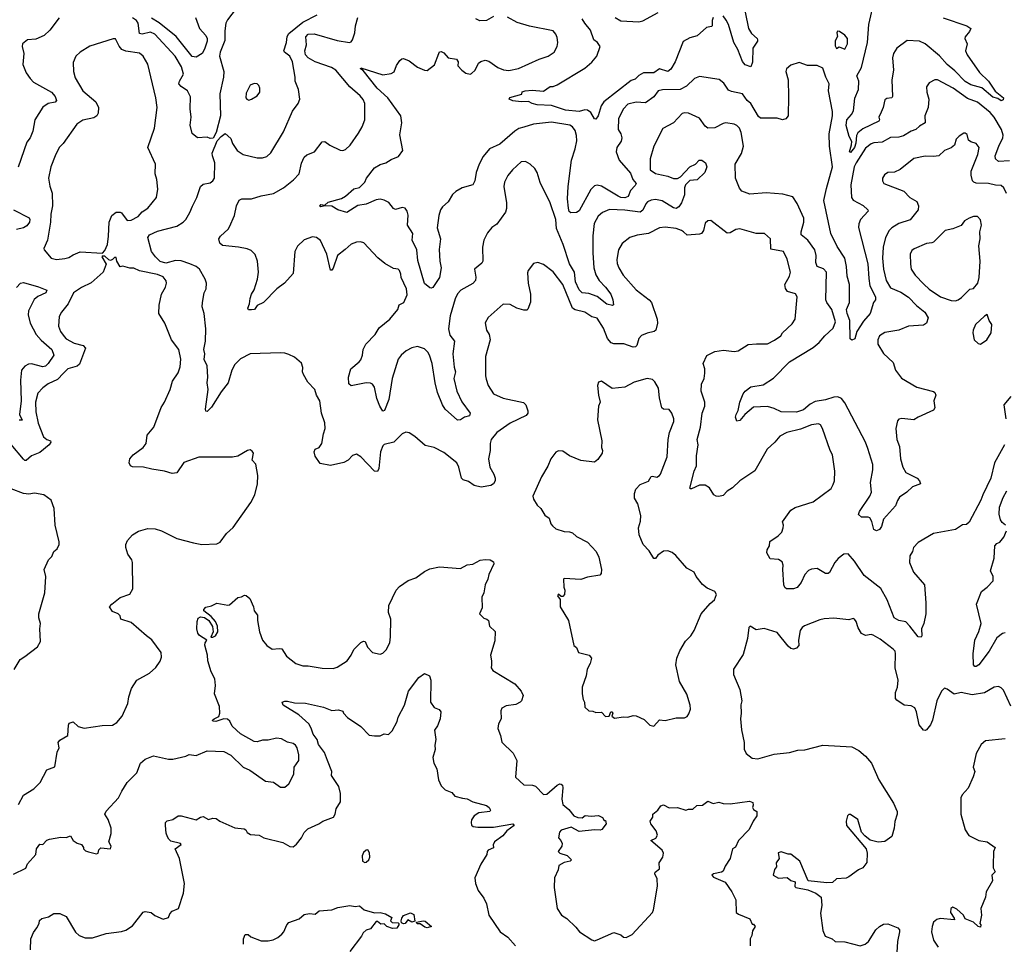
# Model space of a CAD drawing. Extents: x 2057697 to 2160550, y 827490 to 1016834.
# Tile 347 of 509: x 2084509 to 2091628, y 960435 to 967120. Entities that reach past the tile are written whole.
import ezdxf

# ---------------------------------------------------------------- set-up
doc = ezdxf.new("R2010")
doc.units = 0

msp = doc.modelspace()

# ---------------------------------------------------------------- linework, layer by layer
at = {"layer": '0CON20XD'}
for points in [[(2086135.8, 967284.2), (2086010.9, 967119.1), (2086000, 967095), (2085991.1, 967038.9), (2085991.5, 966968.5), (2085958.5, 966885), (2085954, 966855), (2085985.2, 966745), (2085982.9, 966705), (2085955.3, 966584.7), (2085959.6, 966425), (2085930, 966305), (2085907.7, 966262.3), (2085885, 966260), (2085865, 966271.2), (2085795, 966266.7), (2085756.4, 966296.4), (2085741.7, 966358.3), (2085748.9, 966415), (2085741.6, 966475), (2085742.5, 966562.5), (2085722.9, 966605), (2085676.2, 966636.2), (2085660, 966655), (2085664.3, 966675), (2085693.3, 966725), (2085678.9, 966778.9), (2085633.6, 966855), (2085485, 967014.1), (2085455, 967028.9), (2085395, 967015.8), (2085375, 967020), (2085365.3, 967095), (2085353.1, 967115), (2085325, 967134.2)], [(2091185, 967132.2), (2091356.7, 967075), (2091386.2, 967055), (2091377.5, 967035), (2091344.2, 966995), (2091342.5, 966985), (2091360.6, 966945), (2091346.7, 966895), (2091360.6, 966865), (2091448.3, 966738.3), (2091514.6, 966674.6), (2091562.4, 966602.4), (2091622.9, 966555), (2091619.3, 966540.7), (2091605, 966534), (2091580.6, 966550.6), (2091545, 966560.4), (2091465, 966627.9), (2091385, 966648), (2091345, 966673.7), (2091269.7, 966749.7), (2091215.3, 966795), (2091159.1, 966859.1), (2091056.4, 966945), (2091015, 966963.4), (2090925, 966970), (2090850.9, 966915), (2090826.9, 966875), (2090819.1, 966845), (2090826.5, 966755), (2090815.5, 966684.5), (2090820.8, 966565), (2090815, 966553.8), (2090779.7, 966550.3), (2090765, 966541.2), (2090753.1, 966485), (2090738.6, 966451.4), (2090720, 966415), (2090726.2, 966395), (2090720, 966385), (2090605, 966331.1), (2090568.8, 966301.2), (2090558.4, 966281.6), (2090555, 966227.5), (2090545.4, 966195.4), (2090515, 966160.8), (2090508.8, 966165), (2090524.3, 966215), (2090525, 966240), (2090506.7, 966275), (2090484.7, 966355), (2090488.7, 966395), (2090523.5, 966435), (2090538.2, 966461.7), (2090547.7, 966552.3), (2090573.8, 966615), (2090575.5, 966675.5), (2090561.4, 966715), (2090595.6, 966775), (2090638.1, 966955), (2090647.8, 967085), (2090690.6, 967265)], [(2084795, 967134.4), (2084726.5, 967045), (2084685, 967004.4), (2084625, 966980), (2084566.1, 966973.9), (2084530, 966945), (2084526.7, 966925), (2084537.5, 966875), (2084532, 966795), (2084556.2, 966735), (2084585, 966693.8), (2084608.1, 966668.1), (2084738.1, 966595), (2084765, 966563.3), (2084774, 966535), (2084765, 966522.5), (2084715, 966514), (2084675, 966486.2), (2084618, 966395), (2084604.4, 966315), (2084584.5, 966265.5), (2084560.5, 966235), (2084497.3, 966052.7)], [(2085829.4, 965075), (2085842.5, 965145), (2085856.2, 965175), (2085858.8, 965215), (2085850, 965245), (2085808, 965315), (2085784.5, 965334.5), (2085740, 965355), (2085675, 965375.9), (2085635, 965378.6), (2085565, 965359.8), (2085525, 965370.9), (2085489.5, 965405), (2085460.8, 965445), (2085434.3, 965545), (2085446.2, 965565), (2085505, 965591.8), (2085645, 965628.1), (2085691.2, 965655), (2085710, 965675), (2085740, 965725), (2085757.4, 965772.6), (2085790.6, 965835), (2085817.1, 965912.9), (2085835, 965930), (2085885, 965939.2), (2085906, 965955), (2085916, 965975), (2085920.8, 966085), (2085902.5, 966135), (2085901.4, 966155), (2085935.6, 966244.4), (2085965, 966276.2), (2085995, 966297.5), (2086035, 966260), (2086046.2, 966225), (2086082, 966175), (2086125, 966144), (2086225, 966120), (2086265, 966121.4), (2086295, 966130.8), (2086325, 966156.2), (2086415, 966310), (2086480.9, 966459.1), (2086521.2, 966515), (2086533.6, 966546.4), (2086524, 966615), (2086500, 966675), (2086500.6, 966705), (2086481.5, 966815), (2086462.5, 966855), (2086424.1, 966884.1), (2086418.2, 966895), (2086437, 966955), (2086442.6, 966997.4), (2086455, 967019.2), (2086555, 967101.3), (2086658.6, 967155)], [(2085778.6, 967135), (2085809.1, 967055), (2085855.2, 967005.2), (2085865.2, 966985), (2085864.7, 966965), (2085845, 966906.7), (2085828, 966875), (2085785, 966849.2), (2085755, 966854.5), (2085639.2, 966999.2), (2085517.2, 967097.2), (2085461.3, 967131.3)], [(2090855, 964218.8), (2090844.5, 964165), (2090850.9, 964085), (2090870.4, 964035), (2090878.7, 963945), (2090894.7, 963884.7), (2090917, 963847), (2090998, 963805), (2091015.8, 963785), (2091023.3, 963765), (2090965, 963743.3), (2090923.8, 963705), (2090871.4, 963668.6), (2090855, 963643.8), (2090841.2, 963605), (2090755, 963508.8), (2090740.8, 963455), (2090726.4, 963433.6), (2090705, 963424.3), (2090684.4, 963434.4), (2090670.9, 963490.9), (2090655, 963518.8), (2090644.1, 963524.1), (2090595, 963524.2), (2090573.1, 963543.1), (2090580, 963565), (2090655.5, 963675), (2090667.1, 963705), (2090659.6, 963775), (2090678.5, 963865), (2090677.9, 963905), (2090640.9, 964019.1), (2090625.4, 964065), (2090475, 964349.2), (2090450.2, 964380.2), (2090425, 964392.9), (2090395, 964391.8), (2090335, 964371.9), (2090261.3, 964358.7), (2090225, 964339.6), (2090175, 964298.5), (2090125, 964282), (2090015, 964284.6), (2089965, 964309.5), (2089915, 964322.5), (2089815, 964318.2), (2089751.4, 964265), (2089715, 964221.2), (2089695, 964217.5), (2089683.8, 964245), (2089688.8, 964265), (2089703.8, 964295), (2089716, 964355), (2089739.2, 964415), (2089754.2, 964435), (2089795, 964466), (2089885, 964481.1), (2089959.3, 964529.3), (2090074.3, 964645.7), (2090245, 964750), (2090290, 964785), (2090330.5, 964835), (2090390.5, 964889.5), (2090407.1, 964935), (2090381.5, 965025), (2090344.6, 965074.6), (2090337.5, 965095), (2090341.4, 965295), (2090319.6, 965319.6), (2090274.3, 965335), (2090265.5, 965365), (2090268.9, 965415), (2090258.1, 965455), (2090206.9, 965525), (2090159.4, 965565), (2090159.1, 965585), (2090178.2, 965655), (2090178.5, 965685), (2090131.4, 965791.4), (2090098.8, 965838.8), (2090027.3, 965857.3), (2089905, 965867.5), (2089787.5, 965857.5), (2089729.7, 965879.7), (2089712.2, 965902.2), (2089684.5, 965975), (2089682.9, 966075), (2089728.8, 966151.2), (2089742.7, 966205), (2089726.4, 966305), (2089712.2, 966335), (2089694.7, 966354.7), (2089675, 966364.5), (2089615, 966373.3), (2089595, 966369.4), (2089535, 966338), (2089485, 966336), (2089465, 966348.8), (2089425, 966408), (2089345, 966444.3), (2089315, 966447.1), (2089299.1, 966440.9), (2089235, 966374.3), (2089157.9, 966332.1), (2089094.6, 966205.4), (2089067.1, 966115), (2089068.1, 966035), (2089105, 966007.9), (2089148.6, 965998.6), (2089195, 965989.2), (2089235, 965970.6), (2089265, 965970.8), (2089285.7, 965984.3), (2089355, 966056), (2089395, 966076.2), (2089422.5, 966105), (2089440, 966105), (2089467.5, 966085), (2089476.7, 966055), (2089463.3, 966015), (2089407.3, 965962.7), (2089355, 965956), (2089322, 965925), (2089315.7, 965905), (2089315.5, 965854.5), (2089293.6, 965796.4), (2089275, 965766.2), (2089255.5, 965754.5), (2089235, 965758.5), (2089155, 965809.6), (2089105, 965818.9), (2089075, 965814.6), (2089047.7, 965802.3), (2089035, 965788.6), (2089015, 965742.9), (2088995, 965728.5), (2088885, 965741.8), (2088773.6, 965746.4), (2088723.2, 965726.8), (2088690.7, 965699.3), (2088662.7, 965647.3), (2088651.9, 965558.1), (2088652.5, 965435), (2088661.1, 965325), (2088675.3, 965275), (2088698.7, 965235), (2088745, 965186.9), (2088782.9, 965135), (2088797.8, 965095), (2088801.7, 965058.3), (2088795, 965053.3), (2088755, 965062.5), (2088685, 965118.1), (2088625, 965139.8), (2088575, 965146.2), (2088555, 965167.5), (2088527.1, 965225), (2088519.4, 965295), (2088483.1, 965355), (2088437.6, 965495), (2088390.2, 965610.2), (2088384.6, 965675), (2088344.4, 965795), (2088272.4, 965942.4), (2088251.2, 966015), (2088233.3, 966045), (2088200, 966075), (2088165.7, 966095.7), (2088135, 966092), (2088070.8, 966035), (2088037.2, 965992.8), (2088013.1, 965945), (2088008.9, 965915), (2088028.9, 965795), (2088028.1, 965755), (2088020.7, 965729.3), (2087957.9, 965642.1), (2087923.4, 965616.6), (2087892.1, 965577.9), (2087865.8, 965525), (2087854.5, 965475.5), (2087858, 965375), (2087849.7, 965360.3), (2087796.2, 965315), (2087807.6, 965257.6), (2087804.4, 965235), (2087785, 965213.5), (2087697.5, 965165), (2087675, 965138), (2087658, 965102), (2087620.5, 964979.5), (2087608.9, 964885), (2087619.1, 964839.1), (2087651.4, 964795), (2087640, 964705), (2087651.3, 964608.7), (2087658.8, 964575), (2087648.5, 964525), (2087670, 964435), (2087705, 964356.2), (2087766.7, 964275), (2087760, 964255), (2087725, 964246.7), (2087695, 964226.2), (2087675, 964223.8), (2087584.6, 964304.6), (2087565.6, 964335), (2087530.7, 964425), (2087513.4, 964493.4), (2087491.1, 964635), (2087471.6, 964695), (2087460.7, 964715), (2087435, 964740), (2087385, 964756.1), (2087345, 964748.2), (2087302.2, 964725), (2087267.1, 964695), (2087244.6, 964665), (2087201, 964525), (2087178.8, 964375), (2087147.5, 964295), (2087135, 964290), (2087113.8, 964325), (2087091.1, 964381.1), (2087073.8, 964463.8), (2087060, 964485), (2087045, 964492.5), (2087015, 964494.2), (2086905, 964473.1), (2086887.9, 964487.9), (2086885.7, 964534.3), (2086903.8, 964595), (2086964, 964645), (2086975, 964661.2), (2086988.1, 964695), (2086991.1, 964735), (2087010.8, 964775), (2087080, 964845), (2087107.9, 964892.1), (2087185, 964954), (2087244, 965025), (2087252.2, 965057.8), (2087286, 965075), (2087310, 965130), (2087306.1, 965173.9), (2087266.2, 965255), (2087265, 965280), (2087255, 965306.7), (2087245, 965315.8), (2087210.5, 965320.5), (2087148.1, 965358.1), (2087098.3, 965398.3), (2086995.8, 965505.8), (2086973.9, 965513.9), (2086945, 965512), (2086905, 965495.7), (2086861.7, 965458.3), (2086805.6, 965415), (2086775, 965322.5), (2086765, 965310), (2086755, 965310), (2086729.4, 965425), (2086684.2, 965524.2), (2086655, 965544), (2086625, 965550.8), (2086565, 965527.5), (2086517.7, 965482.3), (2086498.5, 965445), (2086485.3, 965284.7), (2086422.9, 965215), (2086366.9, 965173.1), (2086271.2, 965075), (2086226, 965054), (2086207.5, 965025), (2086185, 965022), (2086163.3, 965023.3), (2086158.8, 965035), (2086171.2, 965065), (2086174.2, 965105), (2086184.2, 965135), (2086203.6, 965166.4), (2086228.9, 965245), (2086234.4, 965295), (2086227.1, 965375), (2086211.2, 965421.2), (2086182.3, 965452.3), (2086154.1, 965464.1), (2086090, 965475), (2085975, 965488), (2085956.2, 965505), (2085948, 965535), (2085960, 965555), (2086015, 965604.3), (2086025, 965621.2), (2086061.2, 965705), (2086075.5, 965775), (2086095, 965816), (2086115, 965824.2), (2086185, 965823.8), (2086255, 965846.5), (2086345, 965862.9), (2086415, 965903.3), (2086488.1, 965961.9), (2086528.6, 966005), (2086546.6, 966083.4), (2086565, 966126.2), (2086585, 966142.5), (2086640, 966165), (2086695, 966236.2), (2086715, 966238), (2086751.7, 966211.7), (2086825, 966175.8), (2086845, 966174), (2086865, 966180.8), (2086897.3, 966212.7), (2086959.5, 966300.5), (2086985, 966346.2), (2087003.4, 966396.6), (2087004.4, 966515), (2086992.4, 966542.4), (2086970.1, 966570.1), (2086895, 966633.3), (2086795, 966755.7), (2086763.7, 966773.7), (2086645, 966816.2), (2086594.4, 966845), (2086575.5, 966865), (2086571.2, 966895), (2086582.6, 966937.4), (2086578.2, 966995), (2086595.2, 967014.8), (2086638.4, 967018.4), (2086805, 966970), (2086894.3, 966954.3), (2086905, 966958.8), (2086916, 966975), (2086930.8, 967025), (2086935.8, 967074.2), (2086952.5, 967135)], [(2091665, 966099.5), (2091585.6, 966095.6), (2091564.6, 966114.6), (2091561.8, 966135), (2091587.7, 966205), (2091618.2, 966265), (2091620.5, 966285), (2091608.9, 966325), (2091554.6, 966415), (2091525, 966450), (2091435, 966524.5), (2091360.9, 966550.9), (2091257.8, 966625), (2091145, 966685.8), (2091125, 966683.8), (2091085, 966662.5), (2091066.1, 966633.9), (2091067.1, 966595), (2091083.3, 966545), (2091077.8, 966485), (2091053.1, 966425), (2091055, 966374.4), (2091015, 966350), (2090988, 966325), (2090954, 966315), (2090899.2, 966280.8), (2090865, 966270), (2090805, 966267.2), (2090745, 966233.5), (2090685, 966230), (2090665, 966222.2), (2090625, 966190.8), (2090556.5, 966085), (2090543.1, 966055), (2090518.8, 965925), (2090522.5, 965835), (2090536.2, 965816.2), (2090607.6, 965777.6), (2090642, 965745), (2090644, 965735), (2090589.2, 965675), (2090576.2, 965645), (2090573.4, 965616.6), (2090641.4, 965355), (2090648.7, 965248.7), (2090656.8, 965195), (2090697.1, 965115), (2090696, 965095), (2090682, 965075), (2090658.1, 964995), (2090610, 964940), (2090561.4, 964865), (2090546.4, 964813.6), (2090525, 964803.8), (2090513.1, 964813.1), (2090510.3, 964945), (2090491.2, 964995), (2090486.5, 965025), (2090508.2, 965075), (2090508.8, 965205), (2090491, 965265), (2090487.9, 965335), (2090475.9, 965395.9), (2090419.9, 965479.9), (2090374.7, 965575), (2090323.2, 965813.2), (2090341.4, 965898.6), (2090387, 966055), (2090364.1, 966205), (2090362.9, 966295), (2090385.4, 966425), (2090385.5, 966455), (2090358, 966605), (2090362, 966655), (2090336.9, 966705), (2090315, 966768.8), (2090275, 966788.8), (2090205, 966788.6), (2090145, 966811.2), (2090085, 966790), (2090053.8, 966765), (2090048, 966745), (2090066, 966685), (2090068.1, 966565), (2090065.5, 966425), (2090047.7, 966402.3), (2090025, 966396.2), (2089985, 966408.2), (2089865, 966407.2), (2089849.8, 966419.8), (2089795.5, 966515), (2089769.1, 966535), (2089735, 966584.3), (2089655, 966600.6), (2089635, 966610.8), (2089600.9, 966660.9), (2089566.9, 966686.9), (2089425, 966708), (2089388.8, 966695), (2089330.4, 966639.6), (2089285, 966614.3), (2089156.2, 966613.8), (2089126.2, 966605), (2089095, 966562.9), (2089032.5, 966517.5), (2088965, 966524.5), (2088905, 966510), (2088874.4, 966475), (2088839.5, 966405), (2088837.1, 966325), (2088856.5, 966295), (2088862.5, 966265), (2088857.6, 966242.4), (2088825.6, 966195), (2088822.7, 966165), (2088842.5, 966105), (2088925, 966009.4), (2088941.5, 965965), (2088965.5, 965935), (2088959.7, 965920.3), (2088925, 965884.4), (2088908.3, 965841.7), (2088885, 965832.2), (2088855, 965834.7), (2088835, 965843.3), (2088715, 965917.2), (2088685, 965923.8), (2088665, 965919.6), (2088638.1, 965891.9), (2088555, 965737.3), (2088535, 965726.5), (2088492.9, 965722.9), (2088482.6, 965732.6), (2088476, 965756), (2088470.4, 965825), (2088474, 965915), (2088497.8, 966105), (2088525.3, 966185), (2088536.1, 966245), (2088535, 966282.5), (2088525, 966318), (2088505.3, 966345.3), (2088486.5, 966356.5), (2088355, 966378.5), (2088225, 966363.3), (2088153.8, 966343.8), (2088117, 966333), (2088088.8, 966315), (2087980.2, 966219.8), (2087905, 966187.1), (2087859.3, 966130.7), (2087831.9, 966075), (2087810, 966015), (2087800.5, 965955), (2087785, 965926.2), (2087707, 965903), (2087661.7, 965878.3), (2087639.2, 965855), (2087607.9, 965802.1), (2087565, 965765.8), (2087550.6, 965745), (2087538.9, 965705), (2087527.8, 965615), (2087550.6, 965535), (2087542.8, 965457.2), (2087546.5, 965375), (2087557.1, 965325), (2087544.3, 965255.7), (2087495, 965183.8), (2087485, 965178.8), (2087475, 965182), (2087435, 965212.5), (2087388.2, 965378.2), (2087380.3, 965455), (2087346.2, 965525), (2087351.8, 965575), (2087312.3, 965635), (2087317.5, 965707.5), (2087311.1, 965735), (2087295, 965756.9), (2087275, 965761.9), (2087225, 965747.5), (2087212, 965755), (2087177.7, 965797.7), (2087145, 965816.2), (2087115, 965823.4), (2087085, 965816.9), (2087015, 965786.1), (2086954.5, 965775.5), (2086875, 965725.6), (2086808, 965745), (2086765, 965770.8), (2086715.9, 965774.1), (2086685, 965767.5), (2086677.5, 965775), (2086685, 965782.5), (2086715, 965780), (2086738.3, 965801.7), (2086835, 965826.2), (2086865.5, 965844.5), (2086924.2, 965895.8), (2086965, 965907.5), (2087003.8, 965945), (2087016, 965975), (2087075, 966048), (2087115, 966074), (2087155, 966084.2), (2087195, 966109.2), (2087248.1, 966131.9), (2087278.8, 966175), (2087256.8, 966286.8), (2087270.6, 966375), (2087265.6, 966425), (2087171.5, 966555), (2087093.8, 966625), (2086991.3, 966751.3), (2086972.5, 966765), (2086975, 966772.5), (2087135, 966720.6), (2087195, 966730), (2087217.3, 966742.7), (2087232.3, 966787.7), (2087257.5, 966825), (2087272, 966838), (2087285, 966840), (2087325, 966822.5), (2087385, 966777.1), (2087435, 966754), (2087455, 966753.3), (2087507.3, 966792.7), (2087538.8, 966875), (2087545, 966886.7), (2087555, 966890), (2087575, 966880), (2087607.5, 966845), (2087666.7, 966835), (2087679.2, 966815), (2087676.7, 966785), (2087705.9, 966755.9), (2087735, 966734), (2087765, 966726.2), (2087775, 966730), (2087802, 966755), (2087825.6, 966804.4), (2087842.9, 966817.1), (2087875, 966826), (2087899.7, 966819.7), (2087965, 966774.3), (2088007, 966757), (2088045, 966753.1), (2088115, 966767.5), (2088265, 966834.3), (2088330, 966855), (2088373.8, 966885), (2088396, 966925), (2088400, 966955), (2088395, 966990), (2088386.2, 967015), (2088365, 967038.8), (2088195, 967071.8), (2088105, 967100), (2088035, 967138.1)], [(2087935, 967144), (2087883.6, 967113.6), (2087835, 967111.2), (2087807.5, 967125)], [(2089523.6, 967136.4), (2089516.7, 967115), (2089515.6, 967075), (2089510.3, 967069.7), (2089475, 967063.1), (2089408, 967002), (2089355, 966989.4), (2089305, 966961.1), (2089248, 966815), (2089216.9, 966763.1), (2089195, 966744.5), (2089135, 966765.4), (2089095, 966736.2), (2089020, 966735), (2088984.8, 966715.2), (2088959.2, 966690.8), (2088929.4, 966680.6), (2088733.3, 966525), (2088713.4, 966496.6), (2088692.2, 966425), (2088675, 966400), (2088665, 966403.3), (2088639.3, 966449.3), (2088615, 966466.2), (2088595, 966467.2), (2088555, 966456.3), (2088456.4, 966466.4), (2088355, 966498.5), (2088250, 966505), (2088215, 966513.8), (2088188.8, 966528.8), (2088134.2, 966525.8), (2088075, 966534.2), (2088047.5, 966545), (2088053.4, 966556.6), (2088138.3, 966581.7), (2088141.7, 966598.3), (2088163.6, 966606.4), (2088215, 966610), (2088295, 966603.3), (2088343.8, 966636.2), (2088365, 966637.5), (2088395, 966650), (2088595, 966770), (2088645, 966812), (2088680.8, 966855), (2088706, 966925), (2088685.8, 966955), (2088660.8, 966975), (2088636.7, 967045), (2088595, 967093.8), (2088576.7, 967125)], [(2088814.5, 967134.5), (2088855, 967111.4), (2088985, 967105.4), (2089015, 967110.9), (2089125, 967171.8)], [(2089753.9, 967175), (2089778.9, 967055), (2089799.4, 967019.4), (2089840, 966985), (2089844.2, 966975), (2089844, 966965), (2089810, 966915), (2089807, 966813), (2089795, 966780), (2089755, 966794.4), (2089735, 966817.5), (2089701.2, 966905), (2089672.9, 966955), (2089633.3, 967085), (2089617.3, 967117.3), (2089595, 967147.5)], [(2084775, 965385.8), (2084835, 965394.4), (2084865, 965400.8), (2084895, 965420.8), (2084945, 965442), (2085108.3, 965431.7), (2085125, 965450), (2085142.5, 965495), (2085151.4, 965555), (2085154.6, 965655), (2085175.6, 965705), (2085205, 965728.5), (2085235, 965729.4), (2085245, 965724), (2085285, 965667.1), (2085315, 965669.4), (2085365, 965696.5), (2085395, 965730.5), (2085435, 965756.2), (2085497.8, 965835), (2085507.5, 965895), (2085500, 965965), (2085488.8, 966005), (2085491.4, 966075), (2085435.7, 966195), (2085484.4, 966335), (2085502.5, 966485), (2085493.3, 966555), (2085470, 966655), (2085435, 966797.5), (2085402, 966855), (2085375, 966876.9), (2085275, 966892.7), (2085246, 966905), (2085227.2, 966927.2), (2085201.2, 966981.2), (2085185, 966982), (2085015, 966928.6), (2084945, 966885.8), (2084915, 966856.7), (2084895, 966810), (2084898, 966745), (2084908.7, 966698.7), (2084964.3, 966605), (2085059.4, 966525), (2085077.8, 966485), (2085076.7, 966445), (2085066, 966424), (2085045, 966409.5), (2084965, 966393.3), (2084922.9, 966365), (2084822.9, 966225), (2084794.2, 966195), (2084765, 966136.7), (2084732.9, 966055), (2084718, 965975), (2084727, 965917), (2084744.4, 965865), (2084745.5, 965775), (2084732.6, 965712.6), (2084731.9, 965655), (2084708.6, 965525), (2084684, 965465), (2084686.2, 965455), (2084735.8, 965395.8), (2084775, 965385.8)], [(2090475, 966906.2), (2090494.4, 966945), (2090493.2, 966983.2), (2090475, 967008.8), (2090437.5, 967035), (2090423, 967037), (2090417.5, 967025), (2090421.7, 966998.3), (2090404.1, 966965.9), (2090405, 966930), (2090415, 966912.5), (2090435, 966922.5), (2090475, 966906.2)], [(2086165, 966538.8), (2086185, 966544), (2086225, 966570), (2086243.8, 966595), (2086245.8, 966625), (2086238, 966645), (2086225, 966656), (2086205, 966658.8), (2086175, 966646.2), (2086145, 966587.5), (2086144, 966555), (2086150, 966545), (2086165, 966538.8)], [(2091645, 965862), (2091625.4, 965905), (2091605, 965920.5), (2091565, 965922.7), (2091515, 965935.4), (2091425, 965938.9), (2091407.5, 965945), (2091398.9, 965955), (2091387.5, 965995), (2091388.7, 966025), (2091435.6, 966145), (2091445.8, 966195), (2091425.8, 966225.8), (2091385, 966236.7), (2091368.3, 966248.3), (2091359.3, 966289.3), (2091345, 966300), (2091335, 966300), (2091301.2, 966278.8), (2091280, 966255), (2091267.7, 966212.3), (2091245, 966194), (2091196, 966174), (2091155, 966134.5), (2091115, 966130), (2091055, 966133.3), (2090975, 966116.9), (2090875, 966035.7), (2090835, 966018.6), (2090786.7, 966015), (2090761.7, 965998.3), (2090746.7, 965975), (2090746.7, 965955), (2090756.7, 965935), (2090900.9, 965880.9), (2090944.3, 965835), (2090995, 965805.7), (2091007.3, 965775), (2091004.4, 965745), (2090946.3, 965673.7), (2090865, 965645.5), (2090814.7, 965615.3), (2090795.7, 965595), (2090768.9, 965545), (2090752.7, 965475), (2090747.9, 965395), (2090754.6, 965315.4), (2090773.6, 965233.6), (2090805, 965181.8), (2090878.8, 965148.8), (2090935, 965114.6), (2090994.3, 965054.3), (2091054.4, 965005), (2091076.9, 964965), (2091066.2, 964925), (2091045, 964911.9), (2090936.2, 964903.8), (2090865, 964875.5), (2090765, 964857.5), (2090725.6, 964834.4), (2090712.5, 964805), (2090714.4, 964775), (2090755.5, 964705.5), (2090825, 964642), (2090841.5, 964585), (2090885, 964527.5), (2090995, 964462.5), (2091115, 964432), (2091126.7, 964425), (2091133.3, 964405), (2091118.8, 964365), (2091126.1, 964313.9), (2091115, 964296.7), (2091004.4, 964245.6), (2090975, 964226), (2090887, 964237), (2090865, 964230.8), (2090855, 964218.8)], [(2084465, 965745.5), (2084577.3, 965687.3), (2084582.1, 965675), (2084578.7, 965655), (2084560.2, 965629.8), (2084535, 965614.7), (2084485, 965602)], [(2091275, 965088), (2091295, 965093.8), (2091319.7, 965110.3), (2091379.5, 965170.5), (2091405, 965177.5), (2091437.5, 965215), (2091446.7, 965255), (2091454, 965375), (2091444, 965485), (2091454, 965535), (2091450.8, 965585), (2091463.8, 965635), (2091455, 965672.5), (2091435, 965696.7), (2091405, 965696.2), (2091375, 965685.8), (2091341.2, 965665), (2091315, 965632.5), (2091255, 965607.1), (2091201.2, 965595), (2091115, 965512.5), (2091105, 965505.8), (2091065, 965501.9), (2090975.8, 965464.2), (2090959.5, 965450.5), (2090948, 965425), (2090948.8, 965351.2), (2090955.8, 965315), (2090983, 965273), (2091046.7, 965206.7), (2091085, 965170.6), (2091166.4, 965116.4), (2091245, 965090.8), (2091275, 965088)], [(2091630, 964045), (2091556.2, 963915), (2091531.2, 963805), (2091472, 963685), (2091458.8, 963645), (2091375, 963486.2), (2091355, 963470), (2091325, 963467.5), (2091275, 963434), (2091115, 963406), (2091005, 963339.2), (2090970.8, 963305), (2090963.8, 963275), (2090945.8, 963244.2), (2090942.5, 963195), (2090971.9, 963125), (2091050.8, 963035), (2091061.1, 962905), (2091060.6, 962825), (2091045.6, 962755), (2091030, 962715), (2091030.6, 962665), (2091025.8, 962655), (2091005, 962657.1), (2090945, 962734.3), (2090915, 962766.2), (2090865, 962775.8), (2090831.2, 962795), (2090780, 962925), (2090735, 963008), (2090615, 963100.6), (2090545, 963206), (2090498.8, 963258.8), (2090467.5, 963255), (2090427.5, 963225), (2090402.9, 963195), (2090365, 963123.8), (2090355, 963116.2), (2090335, 963116), (2090275, 963151.4), (2090235, 963147.8), (2090213.4, 963136.6), (2090185, 963107.5), (2090158.3, 963051.7), (2090130, 963015), (2090105, 963004.3), (2090053.3, 963005), (2090041.2, 963015), (2090033.1, 963035), (2090026.2, 963143.8), (2090030, 963175), (2090020.7, 963200.7), (2089995, 963218), (2089935, 963222), (2089912, 963265), (2089913.1, 963286.9), (2089931.2, 963315), (2089932.7, 963347.3), (2089992.3, 963387.7), (2090020, 963415), (2090030, 963445), (2090032.5, 963465), (2090025, 963490), (2090085, 963573.3), (2090115, 963593.3), (2090245, 963634.2), (2090375, 963731.2), (2090391.7, 963758.3), (2090399.2, 963785), (2090403.8, 963855), (2090385.8, 963975), (2090370, 964005), (2090314, 964165), (2090299.7, 964189.7), (2090285, 964198.8), (2090235, 964190.5), (2090155, 964158.9), (2090055, 964135.7), (2090005, 964108), (2089970, 964065), (2089914.4, 964015.6), (2089825, 963857.5), (2089715, 963786.7), (2089663.6, 963736.4), (2089625, 963711.9), (2089595, 963679.4), (2089565, 963671.9), (2089545, 963674.3), (2089528, 963685), (2089495.3, 963735.3), (2089465, 963755.6), (2089425, 963754.3), (2089367, 963727), (2089357.5, 963727.5), (2089354, 963734), (2089384.5, 963855), (2089402.7, 963895), (2089403.1, 963966.9), (2089413.5, 964045), (2089407.9, 964085), (2089430.9, 964175), (2089443.9, 964275), (2089463.6, 964325), (2089462.5, 964355), (2089436.9, 964435), (2089439.2, 964485), (2089458, 964525), (2089463.3, 964563.3), (2089463.8, 964595), (2089450.8, 964635), (2089477.2, 964692.8), (2089535, 964720), (2089598.3, 964731.7), (2089675, 964721.9), (2089704.2, 964725.8), (2089775, 964772), (2089837.1, 964777.1), (2089915, 964776.2), (2089967.6, 964802.4), (2090011.2, 964835), (2090023.8, 964855), (2090095, 964922), (2090115.7, 964955), (2090130.6, 965115), (2090118.9, 965138.9), (2090060, 965155), (2090045, 965177.5), (2090040.8, 965205), (2090075.6, 965265), (2090083.1, 965295), (2090059.2, 965389.2), (2090032, 965445), (2089940.9, 965460.9), (2089936.6, 965536.6), (2089895, 965574), (2089834.5, 965574.5), (2089715, 965608), (2089685.9, 965604.1), (2089645, 965580), (2089625, 965577.1), (2089505, 965668.8), (2089485, 965666.2), (2089465, 965648.8), (2089452.5, 965595), (2089438, 965575), (2089425, 965568.1), (2089335, 965562.5), (2089307.5, 965585), (2089295, 965595.7), (2089255, 965610), (2089175, 965620), (2089135, 965615.6), (2089055, 965574.4), (2088972.3, 965562.3), (2088920, 965545), (2088865, 965501.2), (2088837.5, 965455), (2088825.7, 965385), (2088828.3, 965358.3), (2088840.8, 965325), (2088873, 965273), (2088966.4, 965166.4), (2089060.8, 965095), (2089077.8, 965075), (2089116.9, 964955), (2089119.4, 964925), (2089108.8, 964875), (2089095.4, 964864.6), (2089045, 964853.8), (2089005, 964835.6), (2088986.4, 964815), (2088971.8, 964765), (2088962, 964755), (2088945, 964751.2), (2088877.4, 964777.4), (2088805, 964776.4), (2088785, 964783.5), (2088759.5, 964815), (2088729.7, 964889.7), (2088685, 964962.2), (2088645, 964970.5), (2088596.1, 965006.1), (2088525, 965021.8), (2088505, 965034.4), (2088436.8, 965205), (2088365, 965295.8), (2088295, 965348.8), (2088255, 965363.3), (2088225, 965356.7), (2088184.2, 965305.8), (2088180.5, 965289.5), (2088185.7, 965215), (2088203.1, 965135), (2088201.7, 965078.3), (2088182.3, 965027.7), (2088175, 965020), (2088155, 965020), (2088102.5, 965035), (2088055, 965060), (2088005, 965063.8), (2087895, 964966.7), (2087875, 964927.5), (2087883.3, 964875), (2087903.9, 964843.9), (2087910.8, 964805), (2087877.5, 964685), (2087875.7, 964545.7), (2087881.1, 964521.1), (2087896.9, 964475), (2087935, 964415.7), (2088005, 964384.5), (2088152.4, 964352.4), (2088168, 964335), (2088181.7, 964291.7), (2088182, 964275), (2088170.6, 964259.4), (2088055, 964202.7), (2087958.5, 964135), (2087918.9, 964085), (2087909.5, 964055), (2087910, 964005), (2087899.6, 963945), (2087907.3, 963885), (2087936.5, 963835), (2087946.7, 963805), (2087945.5, 963785), (2087935.7, 963765), (2087915, 963752.2), (2087845, 963739.4), (2087795, 963753.1), (2087755, 963780), (2087714.3, 963794.3), (2087703.8, 963805), (2087684.4, 963885), (2087668.6, 963915), (2087575, 963990.6), (2087505, 964026.7), (2087440.3, 964040.3), (2087365, 964106.7), (2087325, 964133.3), (2087301.7, 964138.3), (2087275, 964126.7), (2087215, 964065.8), (2087145, 964048.1), (2087135, 964039.2), (2087116.5, 963995), (2087105.8, 963874.2), (2087095, 963853.3), (2087075, 963856.2), (2086975, 963959.2), (2086945, 963978), (2086915, 963970), (2086884.6, 963935.4), (2086852.6, 963917.4), (2086755, 963897.1), (2086681.7, 963911.7), (2086645, 963963.3), (2086636.7, 963995), (2086645, 964014), (2086675, 964028), (2086694, 964055), (2086704.4, 964125.6), (2086717.5, 964165), (2086715.7, 964205), (2086690, 964275), (2086679.2, 964365), (2086655.7, 964405.7), (2086642, 964445), (2086591.7, 964498.3), (2086560, 964555), (2086553.3, 964575), (2086556, 964605), (2086545.5, 964635.5), (2086495, 964680), (2086455, 964700), (2086425, 964710), (2086395, 964711.2), (2086175, 964704.2), (2086105, 964667.5), (2086065, 964626), (2086043.3, 964585), (2086016.2, 964493.8), (2085965, 964428.6), (2085895, 964318), (2085865, 964287.5), (2085855, 964290), (2085851.2, 964305), (2085871.9, 964445), (2085864.4, 964495), (2085870, 964535), (2085865, 964617.5), (2085842.1, 964662.1), (2085846.5, 964703.5), (2085839.6, 964735), (2085853.1, 964795), (2085854.3, 964885), (2085841.4, 964995), (2085827.8, 965045), (2085829.4, 965075)], [(2084500.6, 961445), (2084535, 961513.8), (2084610.5, 961559.5), (2084657.8, 961605), (2084705, 961696.2), (2084761.7, 961718.3), (2084780, 961825), (2084793.8, 961855), (2084786.7, 961895), (2084799.5, 961910.5), (2084855.7, 961944.3), (2084860.5, 962019.5), (2084867.5, 962035), (2084895, 962043.3), (2084930.6, 962010.6), (2084975, 961996.7), (2085105, 962015.8), (2085180.5, 962019.5), (2085211.7, 962038.3), (2085250, 962085), (2085291.2, 962175), (2085296.7, 962225), (2085316.1, 962283.9), (2085355.9, 962344.1), (2085446.7, 962395), (2085492.7, 962437.3), (2085525, 962482.5), (2085535, 962510), (2085531.2, 962545), (2085465, 962637.5), (2085424.5, 962664.5), (2085315, 962762.5), (2085240, 962785), (2085235, 962810), (2085220, 962825), (2085180.7, 962840.7), (2085157.5, 962875), (2085173.8, 962895), (2085235, 962942.9), (2085304.3, 962965.7), (2085325.7, 963005), (2085324, 963195), (2085320, 963215), (2085290, 963255), (2085276.2, 963305), (2085276.2, 963325), (2085288.8, 963355), (2085323.8, 963395), (2085368.3, 963421.7), (2085435, 963442), (2085488, 963438), (2085535, 963423.8), (2085645, 963370), (2085765, 963338.6), (2085825, 963325.7), (2085935, 963330), (2085957.6, 963342.4), (2086005, 963405.8), (2086051.3, 963448.7), (2086180.9, 963629.1), (2086210, 963685), (2086228, 963765), (2086230, 963825), (2086215, 963907.5), (2086190, 963935), (2086198, 963985), (2086189.5, 963999.5), (2086175, 964008.8), (2086155, 964004), (2086085, 963964.2), (2086046.4, 963956.4), (2085805, 963958), (2085695, 963918.8), (2085645.8, 963844.2), (2085610.7, 963839.3), (2085556.6, 963856.6), (2085465, 963869.4), (2085405, 963885.6), (2085325, 963886), (2085310, 963895), (2085300, 963915), (2085306.1, 963943.9), (2085328, 963975), (2085402.4, 964027.6), (2085424.2, 964055), (2085430, 964115), (2085478.1, 964175), (2085530.8, 964315), (2085556, 964355), (2085597.5, 964445), (2085612.4, 964507.6), (2085655, 964566.7), (2085669.7, 964610.3), (2085673.3, 964665), (2085658.6, 964735), (2085606.2, 964805), (2085559.2, 964925), (2085514.3, 964995), (2085516.7, 965055), (2085534.4, 965135), (2085563.3, 965186.7), (2085571.1, 965215), (2085568.6, 965231.4), (2085545, 965260), (2085505, 965278.5), (2085375, 965302.9), (2085333.2, 965323.2), (2085305, 965323.1), (2085255, 965336.7), (2085235, 965333.3), (2085211.2, 965375), (2085205, 965400), (2085195, 965400), (2085180, 965385), (2085165, 965380), (2085153.6, 965383.6), (2085125, 965410), (2085105, 965410), (2085102.5, 965405), (2085133, 965353), (2085112, 965295), (2085025, 965216.9), (2084955, 965184.4), (2084898, 965145), (2084858.6, 965065), (2084810, 965005), (2084794.4, 964975), (2084790, 964905), (2084804.4, 964865), (2084829.5, 964829.5), (2084845, 964813.6), (2084902.3, 964782.3), (2084967.5, 964765), (2084985.5, 964745), (2084941.5, 964628.5), (2084924.6, 964615.4), (2084856, 964595), (2084826.5, 964563.5), (2084780.8, 964519.2), (2084713.6, 964486.4), (2084675, 964459.2), (2084640.4, 964419.6), (2084622, 964355), (2084626, 964285), (2084642.6, 964202.6), (2084681.3, 964105), (2084704.3, 964084.3), (2084732, 964075), (2084734.4, 964065), (2084722.7, 964045), (2084655, 963991.1), (2084595, 963967.7), (2084555, 963932.5), (2084545, 963932.2), (2084535, 963941.5), (2084448.1, 964048.1)], [(2084485, 965182.9), (2084515, 965214.2), (2084535, 965220), (2084645, 965187.9), (2084704.1, 965164.1), (2084698.1, 965145), (2084640.6, 965119.4), (2084613, 965097), (2084572.5, 965015), (2084570, 964985), (2084583.9, 964925), (2084628.7, 964845), (2084665, 964802.3), (2084740.5, 964735), (2084755.5, 964695), (2084715, 964633.1), (2084695, 964613.8), (2084675, 964610.4), (2084595, 964631.2), (2084571.4, 964628.6), (2084545.3, 964614.7), (2084521.5, 964585), (2084514.6, 964514.6), (2084518.1, 964365), (2084506.5, 964265), (2084526.2, 964225), (2084505, 964224.6)], [(2091455, 964773.3), (2091502.5, 964805), (2091533, 964857), (2091538.8, 964915), (2091517.5, 964945), (2091505, 964987.5), (2091485, 964977.5), (2091420, 964915), (2091403.8, 964875), (2091400, 964855), (2091410, 964805), (2091439.3, 964779.3), (2091455, 964773.3)], [(2089095, 962013.3), (2089135, 962058.8), (2089175, 962053.3), (2089255, 962072.5), (2089316.4, 962073.6), (2089335, 962082.5), (2089347.7, 962102.3), (2089358, 962135), (2089357.5, 962165), (2089333.6, 962243.6), (2089278.6, 962335), (2089253.3, 962455), (2089259.5, 962505), (2089282, 962558), (2089322.2, 962627.8), (2089360.8, 962665), (2089386.2, 962705), (2089436, 962825), (2089501.7, 962898.3), (2089533.3, 962925), (2089546.7, 962965), (2089535, 962986.7), (2089480, 963010), (2089445, 963036.2), (2089401.2, 963095), (2089386.4, 963126.4), (2089332.5, 963155), (2089253.8, 963245), (2089227, 963267), (2089195, 963278.8), (2089165, 963276.2), (2089122.2, 963247.8), (2089105, 963224), (2089094.5, 963224.5), (2089059.3, 963279.3), (2089016.2, 963325), (2088986.7, 963395), (2088983.8, 963445), (2088997.5, 963495), (2088999.4, 963535), (2088978.9, 963618.9), (2088955, 963660), (2088953.8, 963695), (2088964.2, 963725.8), (2088995, 963760), (2089055, 963783.3), (2089075, 963816.7), (2089085, 963820), (2089115, 963813.3), (2089135, 963823.8), (2089142, 963835), (2089190.5, 963959.5), (2089197.8, 964085), (2089207.1, 964135), (2089238, 964215), (2089238.8, 964235), (2089223.8, 964275), (2089205, 964301.2), (2089165, 964302.9), (2089152.6, 964312.6), (2089135.8, 964385), (2089128, 964455), (2089102.3, 964502.3), (2089085, 964518), (2089045, 964526.7), (2088951.2, 964498.8), (2088885, 964463.8), (2088792.3, 964452.3), (2088715, 964507.5), (2088695, 964500), (2088687.5, 964475), (2088693.3, 964405), (2088706.2, 964355), (2088693.9, 964326.1), (2088685.9, 964225.9), (2088718.8, 964075), (2088716.1, 964026.1), (2088723.3, 964005), (2088720, 963985), (2088688.8, 963941.2), (2088665, 963921.2), (2088565, 963933.1), (2088485, 963966.2), (2088435, 964000), (2088405, 964002.5), (2088385, 963992.5), (2088350, 963945), (2088328.3, 963891.7), (2088281.2, 963815), (2088220, 963675), (2088223, 963653), (2088249.3, 963609.3), (2088277.5, 963585), (2088305, 963537.5), (2088336.7, 963515), (2088348.8, 963475), (2088360.5, 963460.5), (2088385, 963440), (2088445, 963420), (2088485, 963416.7), (2088505, 963408.8), (2088535, 963383.8), (2088613.6, 963343.6), (2088677.5, 963275), (2088696.7, 963235), (2088716.7, 963145), (2088712.5, 963115), (2088702.5, 963105), (2088615, 963090), (2088565, 963073.3), (2088445, 963080), (2088440, 963075), (2088443, 963017), (2088450, 962995), (2088447.5, 962965), (2088435, 962950), (2088425, 962950), (2088405, 962967.5), (2088397.5, 962955), (2088417.5, 962927.5), (2088417.5, 962875), (2088476.2, 962775), (2088516.4, 962596.4), (2088535, 962580), (2088550, 962545), (2088626, 962526), (2088643.3, 962505), (2088634, 962465), (2088611.2, 962425), (2088604, 962375), (2088576.2, 962295), (2088576.4, 962246.4), (2088583.3, 962205), (2088593.3, 962185), (2088595, 962150), (2088625, 962123.8), (2088651.7, 962121.7), (2088675, 962110), (2088715, 962112.5), (2088745, 962082.5), (2088770, 962085), (2088783.3, 962115), (2088790, 962115), (2088796.7, 962105), (2088790, 962085), (2088810.7, 962070.7), (2088875, 962080), (2088905, 962077.5), (2088945, 962090), (2088965, 962087.5), (2089025, 962060), (2089065, 962020), (2089095, 962013.3)], [(2091676.2, 964395), (2091623.8, 964335), (2091640, 964235)], [(2084467.6, 962422.4), (2084512, 962495), (2084545, 962516.7), (2084636.7, 962585), (2084660, 962625), (2084653.8, 962715), (2084660, 962755), (2084646.7, 962795), (2084646, 962825), (2084690.6, 962975), (2084697.1, 963095), (2084685.8, 963145), (2084716.7, 963215), (2084740.5, 963239.5), (2084755.9, 963274.1), (2084780, 963295), (2084793.8, 963325), (2084793.8, 963345), (2084764.2, 963465), (2084758.8, 963585), (2084736.1, 963646.1), (2084683.9, 963683.9), (2084615, 963696), (2084575, 963689.2), (2084535, 963693.1), (2084447.5, 963727.5)], [(2091636.2, 963465), (2091613.3, 963485), (2091601.2, 963505), (2091591.2, 963545), (2091593.6, 963596.4), (2091618.8, 963665), (2091647.3, 963712.7)], [(2091635, 962688), (2091615, 962682.5), (2091575, 962651.9), (2091518.2, 962555), (2091445, 962455.8), (2091425, 962444), (2091415, 962444), (2091404.3, 962455), (2091402.5, 962535), (2091413.8, 962635), (2091444.2, 962695.8), (2091461.1, 962755), (2091426.4, 962895), (2091464.1, 962985.9), (2091505, 963017.1), (2091547.1, 963062.9), (2091547.3, 963095), (2091527.5, 963135), (2091554, 963226), (2091558.8, 963315), (2091575, 963332.5), (2091595, 963342.5), (2091625, 963377.5), (2091643.8, 963425)], [(2084465, 960941.2), (2084553.7, 960986.3), (2084565, 961016), (2084624.2, 961085), (2084630.8, 961125), (2084655, 961158.8), (2084675, 961156.7), (2084705, 961188), (2084725, 961195.8), (2084805, 961210), (2084843.6, 961206.4), (2084875, 961220), (2084896.1, 961186.1), (2084925, 961166.2), (2084955, 961157.5), (2084970, 961135), (2084970, 961125), (2084985, 961110), (2085005, 961102.5), (2085065, 961089.2), (2085077.1, 961095), (2085081.9, 961118.1), (2085095, 961132.5), (2085166.2, 961125), (2085170, 961145), (2085153.8, 961175), (2085171.2, 961235), (2085170.8, 961275), (2085148.1, 961338.1), (2085123.8, 961375), (2085132.7, 961397.3), (2085222.5, 961495), (2085248.1, 961541.9), (2085285.9, 961604.1), (2085356.2, 961675), (2085382, 961745), (2085415, 961772.5), (2085475, 961797.5), (2085584.2, 961774.2), (2085615, 961774), (2085710, 961795), (2085735, 961806.7), (2085785, 961801.2), (2085865, 961833.3), (2085985, 961830), (2086035, 961803.3), (2086123.8, 961715), (2086173.7, 961693.7), (2086285, 961614), (2086345, 961607.5), (2086395, 961572), (2086425, 961570), (2086455.6, 961594.4), (2086491.4, 961665), (2086492.7, 961715), (2086526.9, 961763.1), (2086526.9, 961805), (2086515.7, 961855), (2086503.8, 961875), (2086485, 961887.1), (2086445, 961896.2), (2086401.7, 961921.7), (2086365, 961926.2), (2086305, 961910), (2086265, 961912), (2086225, 961899.2), (2086205, 961900.8), (2086105, 961956.7), (2086045, 962013.3), (2086027.8, 962047.8), (2086012.2, 962062.2), (2085984.3, 962065.7), (2085927.5, 962045), (2085905, 962047.5), (2085902.9, 962055), (2085914, 962065), (2085948.7, 962081.3), (2085956.1, 962106.1), (2085953.8, 962155), (2085917.1, 962245), (2085924, 962305), (2085920.8, 962355), (2085894, 962405), (2085868.8, 962485), (2085866, 962525), (2085847.3, 962597.3), (2085849.2, 962615), (2085862.5, 962635), (2085807.6, 962667.6), (2085795.7, 962685), (2085790, 962715), (2085791.2, 962768.8), (2085797.9, 962792.1), (2085815, 962803.1), (2085845, 962798.5), (2085875.8, 962775.8), (2085902.9, 962732.9), (2085908.5, 962695), (2085890, 962655), (2085905, 962654.5), (2085924.2, 962665), (2085940.4, 962695), (2085938.8, 962735), (2085925, 962770), (2085894.1, 962804.1), (2085840, 962845), (2085840, 962855), (2085855, 962873.3), (2085895, 962881.2), (2085935, 962902.5), (2086013.6, 962886.4), (2086025, 962888.8), (2086085, 962941.2), (2086113.3, 962946.7), (2086135, 962960), (2086147, 962957), (2086172.5, 962935), (2086198, 962875), (2086203.8, 962845), (2086229.2, 962815), (2086228.8, 962775), (2086242.9, 962695), (2086264.4, 962635), (2086295.5, 962595.5), (2086335, 962568.6), (2086385, 962574.4), (2086405, 962570.8), (2086437.4, 962517.4), (2086505, 962464.2), (2086555, 962447.5), (2086595, 962448.6), (2086695, 962430.8), (2086775, 962428), (2086805, 962438), (2086875.5, 962484.5), (2086905.7, 962524.3), (2086925, 962566.2), (2086975, 962617.5), (2086995, 962626.7), (2087007.5, 962625), (2087023, 962583), (2087060, 962545), (2087115, 962533.8), (2087135, 962540), (2087158.8, 962565), (2087184.2, 962615), (2087189.1, 962659.1), (2087191.1, 962785), (2087174.4, 962835), (2087176.7, 962885), (2087231.9, 962995), (2087255, 963021.4), (2087316.7, 963065), (2087373.3, 963085), (2087435, 963131.2), (2087475, 963148.8), (2087545, 963163.8), (2087695, 963151.4), (2087745, 963177.5), (2087785, 963184), (2087838.8, 963211.2), (2087875, 963218), (2087910, 963215), (2087935, 963200), (2087937.5, 963185), (2087900.5, 963109.5), (2087892.5, 963075), (2087873.3, 963035), (2087864.1, 962975.9), (2087851.2, 962945), (2087853, 962867), (2087833.3, 962825), (2087863.9, 962793.9), (2087886.1, 962786.1), (2087897.5, 962775), (2087906.7, 962735), (2087946.4, 962696.4), (2087945, 962630), (2087912, 962525), (2087920.8, 962485), (2087920, 962455), (2087918.8, 962435), (2087928.8, 962415), (2088089.1, 962319.1), (2088135.4, 962265.4), (2088148, 962235), (2088136.2, 962195), (2088126.7, 962185), (2088095, 962169.2), (2088025, 962159.2), (2087995, 962142.5), (2087986.4, 962123.6), (2087990, 962065), (2087971.2, 962028.8), (2087966.2, 961995), (2087986, 961945), (2087995, 961897.5), (2088076.8, 961816.8), (2088103.8, 961765), (2088094.3, 961644.3), (2088155, 961587.1), (2088215.8, 961585.8), (2088237.3, 961577.3), (2088295, 961517.1), (2088319.3, 961520.7), (2088395, 961586), (2088415, 961596), (2088425, 961593.8), (2088433.8, 961585), (2088436.9, 961566.9), (2088427.5, 961485), (2088436.2, 961446.2), (2088479.7, 961409.7), (2088514.6, 961364.6), (2088545, 961352.9), (2088575, 961350), (2088597, 961367), (2088641.2, 961361.2), (2088695, 961366.7), (2088723, 961353), (2088735, 961330), (2088745, 961330), (2088750, 961305), (2088717.5, 961265), (2088705, 961260), (2088665, 961262.9), (2088555, 961251.1), (2088495, 961281.1), (2088425, 961261.2), (2088412, 961245), (2088404, 961205), (2088422.5, 961185), (2088430, 961165), (2088427.5, 961145), (2088403.3, 961105), (2088413.3, 961095), (2088467.3, 961077.3), (2088497.5, 961045), (2088490, 961035), (2088445, 961025.7), (2088406.7, 961005), (2088402.5, 960972.5), (2088376.7, 960915), (2088373.8, 960845), (2088395.8, 960695), (2088425.8, 960645.8), (2088465, 960621.2), (2088529.7, 960559.7), (2088556.1, 960526.1), (2088645, 960466.7), (2088665, 960461.2), (2088685, 960466.7), (2088805, 960521.2), (2088855, 960503.3), (2088875, 960486.7), (2088895, 960483.8), (2088936.2, 960505), (2089083.3, 960665), (2089092, 960685), (2089120.6, 960855), (2089117.8, 960907.8), (2089101.2, 960945), (2089104.3, 960955.7), (2089135, 960980), (2089133.1, 961025), (2089158.1, 961065), (2089163, 961093), (2089154.3, 961115), (2089072.5, 961185), (2089108.3, 961201.7), (2089120, 961225), (2089110, 961255), (2089073.3, 961305), (2089067.5, 961325), (2089086.4, 961353.6), (2089087.5, 961375), (2089123.3, 961405), (2089144.1, 961435.9), (2089165, 961442.5), (2089205, 961421.2), (2089265, 961423.8), (2089325, 961403.8), (2089345, 961413.3), (2089375, 961413.3), (2089405, 961438.8), (2089445, 961440), (2089485, 961470), (2089523.9, 961453.9), (2089565, 961463.3), (2089595, 961452.5), (2089645, 961450), (2089785, 961468.8), (2089809.3, 961459.3), (2089811.7, 961441.7), (2089807.5, 961425), (2089815, 961410), (2089837.5, 961395), (2089838.8, 961365), (2089812, 961325), (2089784.2, 961265.8), (2089706, 961185), (2089685, 961137.5), (2089663.9, 961126.1), (2089646.2, 961055), (2089608.8, 961001.2), (2089595, 960963.8), (2089584.2, 960955.8), (2089525, 960945.7), (2089512.5, 960935), (2089525, 960920.8), (2089608.6, 960885), (2089658, 960815), (2089686.6, 960756.6), (2089690, 960665), (2089705, 960652), (2089788.3, 960618.3), (2089805, 960580), (2089815, 960580), (2089827.5, 960565), (2089808.3, 960531.7), (2089802.3, 960497.7), (2089790, 960475), (2089790, 960425)], [(2091675, 962156.2), (2091621.3, 962271.3), (2091605, 962290), (2091585, 962299.2), (2091555, 962294.4), (2091486, 962254), (2091395, 962238.8), (2091315, 962254.4), (2091265, 962244.3), (2091215, 962279.2), (2091195, 962286.2), (2091172.9, 962265), (2091140.9, 962195), (2091108.6, 962055), (2091095, 962022.5), (2091065, 961986.7), (2091055, 961980), (2091045, 961982.5), (2091012.7, 962022.7), (2090994.2, 962115), (2090980, 962145), (2090955, 962159.2), (2090905, 962164), (2090850, 962200), (2090842.5, 962212.5), (2090842, 962255), (2090855.7, 962295), (2090860.8, 962345), (2090839.2, 962435), (2090842.5, 962535), (2090838, 962555), (2090825, 962570), (2090730.7, 962640.7), (2090680, 962670), (2090665, 962674), (2090625, 962667.5), (2090595, 962681.2), (2090572.1, 962722.1), (2090557.7, 962767.7), (2090545.9, 962785.9), (2090535, 962790), (2090505, 962780), (2090395, 962793.8), (2090325, 962787.5), (2090295, 962782), (2090183, 962737), (2090165.6, 962724.4), (2090152.9, 962705), (2090139.2, 962635), (2090141.2, 962595), (2090125, 962576.7), (2090105, 962568.8), (2090085, 962574), (2090065, 962591.2), (2089985, 962690), (2089890.7, 962719.3), (2089835, 962708.8), (2089790, 962735), (2089780, 962725), (2089772, 962645), (2089738.8, 962531.2), (2089670, 962425), (2089670, 962385), (2089716.1, 962276.1), (2089730, 962195), (2089723.6, 962166.4), (2089726.2, 962105), (2089721.2, 962065), (2089728.8, 961985), (2089747.5, 961895), (2089747.5, 961845), (2089762.5, 961815), (2089805, 961781.2), (2089845, 961776.2), (2089965, 961808.6), (2090075, 961821.9), (2090135, 961838.8), (2090185, 961842), (2090315.9, 961874.1), (2090525, 961863.8), (2090575.8, 961835.8), (2090624.2, 961794.2), (2090668, 961745), (2090720, 961625), (2090827.5, 961455), (2090853.3, 961395), (2090853.3, 961376.7), (2090835.9, 961324.1), (2090832, 961275), (2090816, 961215), (2090765, 961178.8), (2090715, 961173.8), (2090658.3, 961188.3), (2090618.8, 961218.8), (2090596.2, 961245), (2090568.3, 961338.3), (2090515, 961372.5), (2090505, 961374), (2090494.5, 961365), (2090485.5, 961325), (2090487.1, 961295), (2090630, 961125), (2090637.5, 961095), (2090633, 961027), (2090605, 960988.1), (2090575, 960974.4), (2090505, 960923.8), (2090483.5, 960913.5), (2090415, 960908.9), (2090385, 960882.3), (2090345, 960878.5), (2090210, 960895), (2090148.8, 961035), (2090085, 961086), (2090065, 961086.2), (2090015, 961102.5), (2089993.6, 961096.4), (2090001.2, 961055), (2089978.8, 961025), (2089980, 960995), (2089966.2, 960975), (2089956.2, 960935), (2089995, 960913.8), (2090057.7, 960917.7), (2090085, 960896.2), (2090116, 960886), (2090113.3, 960853.3), (2090120, 960845), (2090207.8, 960827.8), (2090266.2, 960805), (2090302.9, 960775), (2090307.5, 960715), (2090299.1, 960659.1), (2090316.1, 960536.1), (2090333.3, 960495), (2090384.2, 960474.2), (2090405, 960456.2), (2090475, 960453.1), (2090585, 960424.4), (2090623, 960437), (2090645, 960454.3), (2090699.7, 960540.3), (2090725.7, 960564.3), (2090755, 960580.8), (2090785, 960582.9), (2090858.8, 960555), (2090869.7, 960539.7), (2090871.4, 960525), (2090855.5, 960454.5), (2090850.6, 960375)], [(2084587.1, 960395), (2084590, 960475), (2084608.7, 960521.3), (2084632.5, 960555), (2084650, 960585), (2084652.3, 960607.7), (2084667.7, 960622.3), (2084715.9, 960634.1), (2084755, 960656.7), (2084797.7, 960657.7), (2084845, 960636.7), (2084913.1, 960523.1), (2084939.5, 960499.5), (2084982.3, 960482.3), (2085035, 960482), (2085135, 960514), (2085245, 960526.7), (2085275, 960536.2), (2085325, 960568.8), (2085402.3, 960667.7), (2085415, 960673.3), (2085460, 960665), (2085485, 960643.3), (2085545, 960616.7), (2085585, 960630), (2085593.3, 960655), (2085610, 960675), (2085656.7, 960695), (2085692, 960805), (2085700, 960875), (2085664, 961055), (2085633.8, 961125), (2085676.4, 961156.4), (2085672.5, 961165), (2085601.9, 961181.9), (2085586.2, 961195), (2085577.5, 961212.5), (2085568.3, 961238.3), (2085562, 961295), (2085563.8, 961315), (2085575, 961327.5), (2085615, 961337.5), (2085655, 961363.8), (2085675, 961363.8), (2085785, 961333.8), (2085815.7, 961354.3), (2085835, 961358), (2085875, 961336.7), (2085905, 961346.7), (2085930, 961345), (2085956.4, 961326.4), (2086065, 961276), (2086130.7, 961270.7), (2086143, 961263), (2086153.6, 961243.6), (2086178.3, 961228.3), (2086240, 961225), (2086275, 961203.8), (2086410.5, 961170.5), (2086462.1, 961142.1), (2086485, 961139.2), (2086510.3, 961159.7), (2086545.5, 961204.5), (2086565.7, 961244.3), (2086590.9, 961269.1), (2086672.5, 961305), (2086700, 961325), (2086776.5, 961353.5), (2086790, 961375), (2086796.2, 961415), (2086828, 961465), (2086827.3, 961525), (2086815.4, 961575), (2086764.3, 961655), (2086765.7, 961685), (2086735, 961763.3), (2086711.4, 961821.4), (2086670.3, 961880.3), (2086658.6, 961915), (2086630, 961955), (2086617.1, 961997.1), (2086598.5, 962028.5), (2086526.2, 962095), (2086414.4, 962164.4), (2086407.5, 962185), (2086426, 962194), (2086444.1, 962194.1), (2086495, 962182), (2086575, 962179.2), (2086705, 962150.6), (2086765, 962126), (2086815, 962130), (2086845, 962120), (2086850, 962105), (2086880, 962075), (2086975, 962010), (2087035, 961946.7), (2087075, 961941.2), (2087115, 961943.3), (2087145, 961956.7), (2087175, 961952.5), (2087200.7, 961979.3), (2087237.5, 962045), (2087245, 962076.7), (2087290, 962165), (2087319.1, 962265), (2087393.8, 962365), (2087435, 962392.5), (2087472.5, 962375), (2087481.2, 962345), (2087480, 962185), (2087505, 962147.5), (2087542.3, 962132.3), (2087553.8, 962115), (2087549.2, 962065), (2087530, 962015), (2087507.5, 961982.5), (2087518.8, 961915), (2087511.2, 961875), (2087513.6, 961843.6), (2087496, 961785), (2087504, 961745), (2087524.1, 961704.1), (2087536.2, 961625), (2087555, 961580), (2087585, 961552.5), (2087633, 961533), (2087656.1, 961506.1), (2087710.7, 961490.7), (2087745, 961488), (2087785, 961464.6), (2087885, 961437.8), (2087903.8, 961425), (2087913.8, 961405), (2087908.8, 961395), (2087827.5, 961385), (2087793.8, 961365), (2087776.2, 961335), (2087772, 961315), (2087776.4, 961296.4), (2087786.4, 961286.4), (2087821.4, 961281.4), (2087935, 961282.2), (2088075, 961306.9), (2088083.3, 961295), (2088030.6, 961255), (2088001.5, 961218.5), (2087942.5, 961175), (2087933.1, 961155), (2087935, 961133.3), (2087896.7, 961115), (2087888.8, 961105), (2087885.4, 961084.6), (2087842, 961015), (2087800, 960915), (2087803.3, 960875), (2087823.9, 960823.9), (2087865, 960767.5), (2087885, 960727.5), (2087901.2, 960645), (2087983.3, 960525), (2088037.7, 960487.7), (2088092.5, 960425)], [(2091635, 961920), (2091493, 961907), (2091459.7, 961880.3), (2091425.8, 961815), (2091404, 961715), (2091413.8, 961685), (2091404.1, 961645.9), (2091366.2, 961565), (2091324.2, 961515.8), (2091314, 961495), (2091314.2, 961375), (2091345, 961262.5), (2091371.7, 961221.7), (2091445, 961186), (2091505, 961176.7), (2091562.5, 961135), (2091550, 961105), (2091547.5, 961005), (2091548.3, 960988.3), (2091561.7, 960958.3), (2091537.5, 960935), (2091542.5, 960895), (2091496.7, 960815), (2091492.5, 960775), (2091457.5, 960695), (2091463.8, 960645), (2091450, 960585), (2091457.5, 960575), (2091455, 960560), (2091440, 960565), (2091406.1, 960596.1), (2091345, 960620), (2091333.3, 960645), (2091285, 960690), (2091255, 960702.5), (2091242.5, 960695), (2091240, 960665), (2091266.7, 960625), (2091267.5, 960612.5), (2091165, 960622.7), (2091140, 960615), (2091117.1, 960595), (2091105.7, 960565), (2091101.4, 960525), (2091115.6, 960465.6), (2091150, 960415)], [(2087005, 961027.5), (2087015, 961030), (2087032.5, 961045), (2087040, 961065), (2087037, 961097), (2087025, 961117.5), (2087014.2, 961115.8), (2086995, 961098.8), (2086984.2, 961075), (2086987, 961037), (2087005, 961027.5)], [(2086127.5, 960435), (2086126.2, 960475), (2086140, 960505), (2086160, 960505), (2086179.3, 960489.3), (2086255, 960460), (2086305, 960460), (2086342.3, 960467.7), (2086375, 960484), (2086405, 960508.8), (2086418, 960525), (2086439.2, 960575), (2086455, 960593.8), (2086529.7, 960620.3), (2086565, 960651.2), (2086605, 960657.5), (2086645, 960652.5), (2086675, 960677.5), (2086765, 960683.8), (2086808, 960702), (2086895, 960716.2), (2086935, 960707.5), (2086965, 960713.8), (2087000, 960685), (2087073.6, 960663.6), (2087115, 960664), (2087152.5, 960655), (2087198.3, 960628.3), (2087190, 960605), (2087201.7, 960591.7), (2087245, 960590), (2087250, 960585), (2087250, 960575), (2087235, 960552.5), (2087205, 960550), (2087164.2, 960564.2), (2087145, 960582.5), (2087120.7, 960580.7), (2087095, 960600), (2087085, 960600), (2087045, 960547.5), (2087015, 960537.5), (2086992.3, 960517.7), (2086981.2, 960495), (2086896.4, 960383.6)], [(2087285, 960582.5), (2087270, 960590), (2087266.7, 960605), (2087271.2, 960625), (2087285, 960642.5), (2087335, 960662.5), (2087359.5, 960649.5), (2087366.7, 960603.3), (2087344.1, 960594.1), (2087315, 960612.5), (2087295, 960586.7), (2087285, 960582.5)], [(2087455, 960554.4), (2087438.7, 960558.7), (2087405, 960582), (2087383.1, 960583.1), (2087377.5, 960595), (2087425, 960604.2), (2087441.3, 960601.3), (2087486.2, 960565), (2087455, 960554.4)]]:
    msp.add_lwpolyline(points, dxfattribs=at)

doc.saveas('drawing.dxf')
